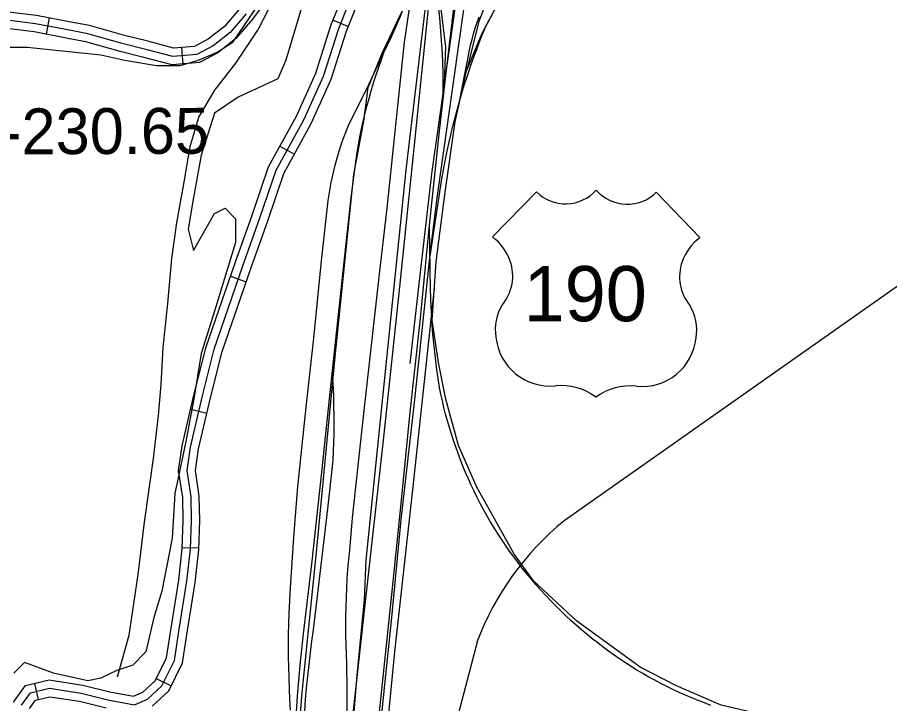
# Model space of a CAD drawing. Extents: x 3313447 to 3351316, y 703786 to 729172.
# Drawn here: x 3325715 to 3327294, y 716200 to 717443 of the extents above; entities that cross this region are included whole.
import ezdxf

# ---------------------------------------------------------------- set-up
doc = ezdxf.new("R2010")
doc.units = 0
for name, color, linetype in [('V-RAIL-TRAK', 7, 'Continuous'), ('V-RIVR-RANG-IDEN', 7, 'Continuous'), ('V-ROAD-CNTR', 7, 'Continuous'), ('V-ROAD-IDEN', 7, 'Continuous'), ('V-SITE-VEGE', 7, 'Continuous'), ('V-TOPO-SHOR', 7, 'Continuous')]:
    doc.layers.add(name, color=color, linetype=linetype)

msp = doc.modelspace()

# ---------------------------------------------------------------- linework, layer by layer
at = {"layer": 'V-RAIL-TRAK'}
msp.add_line((3326462.8, 716950.5), (3326461.1, 717061.4), dxfattribs=at)
for points in [[(3326485.9, 717295.3), (3326495.8, 717383.6), (3326512.3, 717521.2), (3326535.2, 717756), (3326558.1, 717965.6), (3326581.6, 718165), (3326587.3, 718228.3)], [(3326485.9, 717295.3), (3326486, 717311.6), (3326485.9, 717328), (3326485.6, 717344.3), (3326485.1, 717360.6), (3326484.4, 717376.9), (3326483.4, 717393.2), (3326482.3, 717409.4), (3326481, 717425.7), (3326479.4, 717441.9), (3326477.7, 717458.1), (3326475.7, 717474.6), (3326473.9, 717491), (3326472.4, 717507.5), (3326471.1, 717524), (3326470, 717540.6), (3326469.2, 717557.1), (3326468.6, 717573.6)], [(3326313.9, 716105.1), (3326312.2, 716187.6), (3326311.8, 716229.9), (3326311.5, 716268.4), (3326311.5, 716272.2), (3326310.7, 716289.4), (3326310.1, 716306.5), (3326309.7, 716323.7), (3326309.5, 716340.9), (3326309.6, 716358.1), (3326309.9, 716375.2), (3326310.5, 716392.4), (3326311.2, 716409.6), (3326312.2, 716426.7), (3326313.4, 716443.9), (3326314.9, 716461), (3326316.5, 716478.1), (3326321.3, 716536.7), (3326342.1, 716725.3), (3326370.9, 716983.2), (3326384.2, 717097.2), (3326415.6, 717398.1), (3326426.3, 717471.7), (3326436.2, 717525.6)], [(3326462.3, 717494.9), (3326434.6, 717223.5), (3326406.4, 716954.8), (3326378.1, 716688.2), (3326343, 716368.5), (3326313.9, 716105.1), (3326313.7, 716103), (3326284, 715836.8), (3326272.1, 715725.2), (3326271.4, 715718.6), (3326240.2, 715409.8), (3326213, 715156.7)], [(3326220.2, 716185.5), (3326222.2, 716213.7), (3326224.5, 716241.9), (3326227, 716270.1), (3326229.8, 716298.3), (3326232.8, 716326.5), (3326248.3, 716458.1), (3326265.4, 716614), (3326285.1, 716803.1), (3326307.4, 717005.7), (3326319.1, 717116.4), (3326329.3, 717194.4), (3326331.8, 717209), (3326334.5, 717223.6), (3326337.4, 717238.1), (3326340.6, 717252.6), (3326344, 717267), (3326347.6, 717281.4), (3326351.5, 717295.8), (3326355.5, 717310), (3326359.8, 717324.2), (3326364.3, 717338.4), (3326369, 717352.4), (3326373.9, 717366.4), (3326378.6, 717379), (3326379.1, 717380.3), (3326385.1, 717392.5), (3326390.9, 717404.8), (3326396.5, 717417.1), (3326401.9, 717429.6), (3326407.1, 717442.1), (3326412.2, 717454.7)], [(3326462.2, 717010.2), (3326480.8, 717134.6), (3326483.4, 717150.6), (3326486.2, 717166.5), (3326489.2, 717182.4), (3326492.4, 717198.3), (3326495.8, 717214.1), (3326499.4, 717229.9), (3326503.2, 717245.7), (3326507.2, 717261.4), (3326511.4, 717277), (3326515.2, 717290.2), (3326515.8, 717292.6), (3326520.4, 717308.1), (3326525.2, 717323.5), (3326530.2, 717338.9), (3326535.4, 717354.3), (3326540.8, 717369.5), (3326546.4, 717384.7), (3326549.4, 717393.1), (3326552.6, 717401.5), (3326555.9, 717409.7), (3326559.5, 717417.9), (3326563.2, 717425.9), (3326567.2, 717433.9), (3326571.3, 717441.8), (3326575.6, 717449.6)], [(3326515.2, 717290.2), (3326535.4, 717392.1), (3326538, 717402.5), (3326540.9, 717412.8), (3326543.9, 717423.1), (3326547.1, 717433.4), (3326550.6, 717443.5)], [(3326209.5, 716188.1), (3326208.3, 716207.6), (3326207.4, 716227.1), (3326206.7, 716246.6), (3326206.2, 716266.1), (3326205.9, 716285.6), (3326205.8, 716305.2), (3326205.9, 716324.7), (3326206.2, 716344.2), (3326206.7, 716363.8), (3326209.4, 716409.7), (3326212.3, 716455.6), (3326215.5, 716501.5), (3326218.9, 716547.4), (3326222.6, 716593.2), (3326237.6, 716737.2), (3326251.4, 716861.9), (3326265.2, 717002.2), (3326277.5, 717111.3), (3326279.1, 717122), (3326281, 717132.8), (3326283, 717143.5), (3326285.3, 717154.1), (3326287.7, 717164.8), (3326290.3, 717175.3), (3326293.2, 717185.8), (3326296.2, 717196.3), (3326299.4, 717206.7), (3326302.8, 717217.1), (3326306.4, 717227.3), (3326314.4, 717246.7), (3326350.9, 717321.4), (3326378.6, 717379), (3326385.1, 717392.5)], [(3326118.2, 713819.7), (3326150.7, 714135.1), (3326175.7, 714356.5), (3326189, 714475.3), (3326202.3, 714611.8), (3326217.8, 714755.8), (3326230, 714869.7), (3326247.6, 715034.7), (3326262, 715177.6), (3326279.6, 715339.9), (3326297.7, 715508.7), (3326313.6, 715662.9), (3326331.7, 715829.6), (3326334.9, 715859.6), (3326355.7, 716049.3), (3326373.3, 716213.7), (3326392.5, 716397.5), (3326409.5, 716562.5), (3326426, 716728), (3326444.1, 716891.9), (3326461.2, 717066.6), (3326478.7, 717231), (3326485.9, 717295.3)], [(3326623, 716453.2), (3326613.4, 716466), (3326605.9, 716476.5), (3326598.5, 716487.1), (3326591.3, 716497.8), (3326584.3, 716508.6), (3326577.4, 716519.6), (3326571, 716530.2), (3326564.8, 716540.9), (3326558.8, 716551.8), (3326552.9, 716562.7), (3326547.3, 716573.7), (3326541.8, 716584.8), (3326536.5, 716596), (3326531.3, 716607.3), (3326526.4, 716618.7), (3326521.6, 716630.1), (3326517, 716641.7), (3326512.6, 716653.3), (3326508.4, 716664.9), (3326504.4, 716676.7), (3326500.6, 716688.5), (3326496.9, 716700.3), (3326493.5, 716712.2), (3326490.2, 716724.2), (3326487.2, 716736.2), (3326484.3, 716748.3), (3326481.7, 716760.4), (3326479.2, 716772.5), (3326476.7, 716788.6), (3326474.4, 716804.7), (3326472.3, 716820.8), (3326470.4, 716837), (3326468.7, 716853.1), (3326467.2, 716869.3), (3326465.9, 716885.5), (3326464.9, 716901.7), (3326464, 716918), (3326463.3, 716934.2), (3326462.8, 716950.5)], [(3326235.2, 716186.4), (3326236.8, 716207.6), (3326238.6, 716228.7), (3326240.6, 716249.8), (3326242.9, 716270.9), (3326245.4, 716292), (3326248.1, 716313), (3326251.1, 716334), (3326276.7, 716552.7), (3326286.3, 716640.3), (3326287.1, 716656.6), (3326287.8, 716672.9), (3326288.2, 716689.2), (3326288.4, 716705.5), (3326288.4, 716721.8), (3326288.1, 716738.1), (3326287.7, 716754.3), (3326287, 716770.6), (3326286.2, 716786.9), (3326285.1, 716803.1)], [(3326970.1, 716197.1), (3326958.5, 716201.4), (3326947, 716205.9), (3326935.6, 716210.5), (3326924.2, 716215.4), (3326912.9, 716220.4), (3326901.7, 716225.6), (3326890.6, 716231), (3326879.6, 716236.6), (3326868.7, 716242.4), (3326857.8, 716248.4), (3326847.1, 716254.5), (3326836.5, 716260.9), (3326826, 716267.4), (3326815.6, 716274.1), (3326805.3, 716280.9), (3326795.2, 716287.9), (3326785.1, 716295.1), (3326775.2, 716302.5), (3326765.4, 716310), (3326755.7, 716317.7), (3326746.2, 716325.6), (3326736.3, 716333.9), (3326726.5, 716342.3), (3326716.9, 716350.9), (3326707.4, 716359.7), (3326698.1, 716368.6), (3326688.9, 716377.7), (3326679.9, 716387), (3326671, 716396.4), (3326662.3, 716405.9), (3326653.7, 716415.6), (3326645.3, 716425.4), (3326637.1, 716435.3), (3326629, 716445.4), (3326623, 716453.2)]]:
    msp.add_lwpolyline(points, dxfattribs=at)
at = {"layer": 'V-ROAD-CNTR'}
for p, q in [((3325767.7, 717412.1), (3325773.4, 717441.6)), ((3326286.4, 717437.4), (3326314.3, 717426.4)), ((3326015, 717358.3), (3326012.4, 717388.2)), ((3326190.3, 717209.6), (3326216.5, 717195.1)), ((3326100.8, 716973.9), (3326129.2, 716964.1)), ((3326028.8, 716733.1), (3326058, 716726.3)), ((3326013.6, 716483), (3326043.6, 716482)), ((3325966.5, 716245.8), (3325993.4, 716232.5)), ((3325746, 716236.9), (3325752.9, 716207.7))]:
    msp.add_line(p, q, dxfattribs=at)
for points in [[(3326425.7, 716816.1), (3326441.7, 716954.8), (3326465.1, 717159.4), (3326509, 717471.3), (3326532.5, 717682.9), (3326558.9, 717889.6), (3326595.1, 718269.6), (3326611.6, 718437.7)], [(3326486.6, 717990), (3326487.2, 717840.1), (3326477.5, 717663.8), (3326418.4, 717166.4), (3326346, 716459.8), (3326342.5, 716388.6), (3326329.4, 716251.5), (3326316.1, 716089), (3326273.7, 715702.8)], [(3326211.5, 717658.5), (3326199.6, 717638.6), (3326187.9, 717600.2), (3326162.7, 717541.8), (3326142, 717492.2), (3326117.2, 717458.2), (3326089.8, 717426.3), (3326061.2, 717403.9), (3326035.6, 717390.2), (3325997.8, 717386.9), (3325951.2, 717399.4), (3325908.8, 717409.8), (3325845.8, 717427.8), (3325812, 717434), (3325749.8, 717446.1), (3325692.8, 717453), (3325631.4, 717455.8), (3325588.7, 717448.2), (3325558.7, 717447.7), (3325535.7, 717446.9)], [(3326488.2, 717323), (3326490.7, 717388.7), (3326482.2, 717458.3), (3326473.1, 717516), (3326465.9, 717566.2)], [(3326530, 717350.5), (3326551.1, 717435.7), (3326583.9, 717522.1)], [(3325708.1, 716202.7), (3325729.8, 716233.1), (3325772.4, 716243.2), (3325833.4, 716233.9), (3325882.2, 716221.7), (3325925.1, 716213.6), (3325942.2, 716220.9), (3325964.5, 716241.6), (3325984.8, 716282.9), (3325993.1, 716337.1), (3326007.1, 716423.7), (3326013.5, 716480.8), (3326015.2, 716531.7), (3326014.3, 716573.2), (3326006.9, 716622), (3326013.4, 716667.1), (3326035.3, 716761), (3326056.8, 716846.4), (3326109.1, 716998), (3326139.9, 717084.4), (3326169.7, 717172.2), (3326220.2, 717263.8), (3326255.1, 717341.5), (3326282.6, 717427.8), (3326313.5, 717506.1)], [(3325722.5, 716197.2), (3325738.7, 716219.8), (3325773.1, 716227.9), (3325830.5, 716219.2), (3325879, 716207.1), (3325926.8, 716198), (3325950.5, 716208.1), (3325976.7, 716232.6), (3325999.2, 716278.3), (3326007.9, 716334.8), (3326022, 716421.7), (3326028.5, 716479.7), (3326030.2, 716531.6), (3326029.3, 716574.5), (3326022.1, 716622), (3326028.2, 716664.3), (3326049.9, 716757.4), (3326071.2, 716842.1), (3326123.3, 716993), (3326154.1, 717079.5), (3326183.5, 717166.2), (3326233.6, 717257.1), (3326269.2, 717336.1), (3326296.7, 717422.7), (3326327, 717499.4)], [(3325958.8, 716195.3), (3325989, 716223.5), (3326013.7, 716273.8), (3326022.7, 716332.4), (3326036.8, 716419.7), (3326043.4, 716478.7), (3326045.2, 716531.5), (3326044.3, 716575.8), (3326037.2, 716622.1), (3326042.9, 716661.6), (3326064.5, 716753.9), (3326085.6, 716837.8), (3326137.4, 716988.1), (3326168.2, 717074.6), (3326197.3, 717160.1), (3326247, 717250.4), (3326283.2, 717330.8), (3326310.9, 717417.7), (3326340.5, 717492.8)], [(3326168.3, 717477.3), (3326140.7, 717439.6), (3326110.6, 717404.6), (3326077.7, 717378.7), (3326044.4, 717360.8), (3325995.2, 717356.6), (3325943.7, 717370.3), (3325901.1, 717380.8), (3325839, 717398.5), (3325806.4, 717404.6), (3325745.1, 717416.5), (3325690.3, 717423.1), (3325633.4, 717425.7), (3325591.6, 717418.3), (3325559.5, 717417.7), (3325536.4, 717416.9)], [(3326145.7, 714045.9), (3326254.9, 715073.1), (3326288.9, 715407.5), (3326330.3, 715776.6), (3326367.7, 716112.5), (3326392.6, 716356.3), (3326409.6, 716533.2), (3326434.3, 716751.1), (3326463.5, 717024.2), (3326474.8, 717115.9), (3326524.9, 717469.5)], [(3326129, 717448.9), (3326100.2, 717415.5), (3326069.4, 717391.3), (3326040, 717375.5), (3325996.5, 717371.7), (3325947.4, 717384.8), (3325904.9, 717395.3), (3325842.4, 717413.2), (3325809.2, 717419.3), (3325747.5, 717431.3), (3325691.5, 717438), (3325632.4, 717440.8), (3325590.1, 717433.3), (3325559.1, 717432.7), (3325521, 717431.4)], [(3326200, 715008.9), (3326228.6, 715314.4), (3326259.7, 715578.2), (3326280.4, 715761.5), (3326272.7, 715831.9), (3326250.2, 715955.2), (3326237.4, 716016.9), (3326224.2, 716079.4), (3326224.3, 716145), (3326230.2, 716220.1), (3326257.3, 716480.7), (3326289.6, 716822.1), (3326324.1, 717158), (3326342.3, 717254.5), (3326350, 717315.5), (3326376, 717379.4), (3326411.5, 717453.9)], [(3327146.8, 716156.6), (3327079.3, 716176.5), (3326988.8, 716197.4), (3326907.8, 716232.6), (3326842.1, 716266.4), (3326726.8, 716350.4), (3326649.1, 716422.7), (3326613.9, 716472.1), (3326587.1, 716519.4), (3326546.6, 716592), (3326513.4, 716667.4), (3326490.5, 716751.4), (3326477.2, 716817.7), (3326466.1, 716894.7), (3326473, 717000.1), (3326489.4, 717126), (3326507.4, 717253.5), (3326528.1, 717346), (3326556.2, 717414.2), (3326579.2, 717456.8)], [(3327813.4, 717311.7), (3326704.9, 716531.1)], [(3326306.1, 715406.5), (3326323.7, 715609.2), (3326361.9, 715921.3), (3326398.3, 716294), (3326430.8, 716587.5), (3326469.8, 716951.6)], [(3326547, 716311.6), (3326480.8, 716059.2)], [(3325737, 716191.6), (3325747.6, 716206.5), (3325773.7, 716212.6), (3325827.5, 716204.4), (3325875.8, 716192.4)]]:
    msp.add_lwpolyline(points, dxfattribs=at)
msp.add_arc((3327032.7, 716128.7), 519.1, 129.1599, 159.3638, dxfattribs=at)
at = {"layer": 'V-ROAD-IDEN'}
for p, q in [((3326575.3, 717045.1), (3326654.5, 717126.9)), ((3326950.3, 717043.9), (3326871.5, 717126))]:
    msp.add_line(p, q, dxfattribs=at)
for centre, major_axis, start_param, end_param in [((3326707.1, 717180.2), (0, -75), 5.502702, 7.121811), ((3326819.1, 717179.5), (0, 75), 2.291842, 3.917604), ((3326520, 716971.4), (0, 92.2), 5.045266, 5.638568), ((3327005.3, 716969.9), (0, -92.2), 3.781672, 4.374974), ((3326530.1, 716974.5), (0, 81.7), 4.021008, 5.049788), ((3326995.2, 716973.1), (0, -81.7), 4.370452, 5.399232), ((3326666.4, 716877.3), (0, -86.5), 4.163028, 4.868958), ((3326858.4, 716876.5), (0, 86.5), 4.551282, 5.257212), ((3326679.3, 716873.9), (0, 98.8), 1.672766, 3.238327), ((3326845.5, 716873.1), (0, -98.8), 6.181885, 7.747479), ((3326699.6, 716670.4), (0, 105.6), 5.646836, 6.385311), ((3326824.3, 716669.8), (0, -105.6), 3.034929, 3.773404)]:
    msp.add_ellipse(centre, major_axis=major_axis, ratio=0.99789, start_param=start_param, end_param=end_param, dxfattribs=at)
at = {"layer": 'V-SITE-VEGE'}
for points in [[(3326243.9, 717508.6), (3326200.9, 717365.1), (3326186.5, 717331.7), (3326114.8, 717298.2), (3326071.8, 717269.5), (3326047.9, 717193), (3326033.6, 717116.4), (3326024, 717059.1), (3326033.6, 717020.8), (3326071.8, 717087.8), (3326090.9, 717097.3), (3326110.1, 717078.2), (3326110.1, 717035.1), (3326071.8, 716910.8), (3326047.9, 716834.3), (3326033.6, 716748.2), (3326019.2, 716671.7), (3326000.1, 716580.8), (3325995.3, 716499.5), (3325976.2, 716403.9), (3325961.9, 716356), (3325947.6, 716293.9), (3325923.7, 716269.9), (3325895, 716260.4), (3325866.3, 716246), (3325842.4, 716241.2), (3325780.3, 716255.6), (3325727.7, 716274.7), (3325708.6, 716255.6)], [(3325689.5, 717389), (3325732.5, 717389), (3325866.3, 717374.7), (3325909.3, 717365.1), (3325966.7, 717355.6), (3326009.7, 717355.6), (3326043.1, 717365.1), (3326076.6, 717379.5), (3326105.3, 717398.6), (3326167.4, 717489.5)]]:
    msp.add_lwpolyline(points, dxfattribs=at)
at = {"layer": 'V-TOPO-SHOR'}
msp.add_lwpolyline([(3325896.5, 716248.9), (3325917.3, 716324.1), (3325933.4, 716434.1), (3325944.9, 716528.9), (3325961.5, 716644.1), (3325970.7, 716721.6), (3325975.3, 716778.3), (3325978.7, 716844.8), (3325987.3, 716924.6), (3325994.7, 717006.2), (3326003.9, 717071), (3326017.8, 717147.9), (3326027.5, 717208.7), (3326043.7, 717261.9), (3326072.5, 717311.1), (3326110.7, 717359.7), (3326150.5, 717419.4), (3326179.4, 717476.1), (3326197.9, 717522.4)], dxfattribs=at)

# ---------------------------------------------------------------- texts
at = {"layer": 'V-RIVR-RANG-IDEN'}
msp.add_text('R-230.65', height=83, rotation=0.2159, dxfattribs=at).set_placement((3325605.5, 717194.3))
at = {"layer": 'V-ROAD-IDEN'}
msp.add_text('190', height=100, dxfattribs=at).set_placement((3326631.3, 716892.5))

doc.saveas('drawing.dxf')
